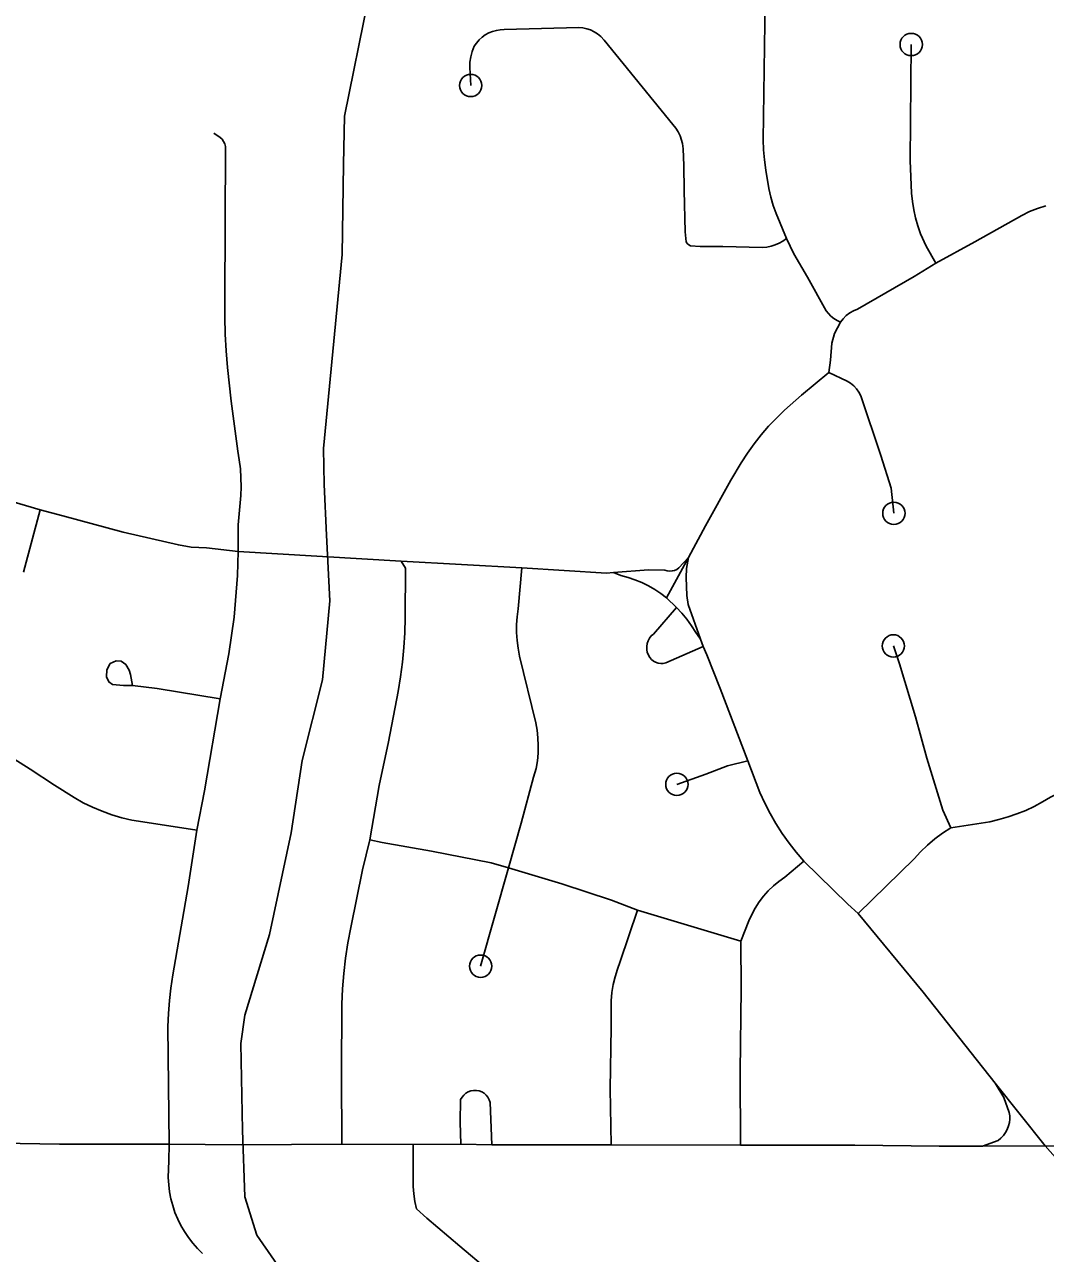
# Model space of a CAD drawing. Extents: x -19 to 366, y -4 to 359.
# Drawn here: x 149.352 to 149.785, y 191.643 to 192.164 of the extents above; entities that cross this region are included whole.
import ezdxf

# ---------------------------------------------------------------- set-up
doc = ezdxf.new("R2010")
doc.units = 0
for name, color, linetype in [('R_Striping', 7, 'Continuous'), ('R_Temp Easement', 7, 'Continuous'), ('Sheet Fence', 7, 'Continuous')]:
    doc.layers.add(name, color=color, linetype=linetype)

msp = doc.modelspace()

# ---------------------------------------------------------------- linework, layer by layer
at = {"layer": 'R_Striping'}
for points in [[(149.67507, 192.07321), (149.67075, 192.08381), (149.66946, 192.08727), (149.66841, 192.09081), (149.66764, 192.09442), (149.66634, 192.1023), (149.66576, 192.10657), (149.66539, 192.11086), (149.66527, 192.11516), (149.66585, 192.16462), (149.6659, 192.19125), (149.66726, 192.21857)], [(149.63161, 192.10423), (149.63125, 192.11134), (149.63095, 192.11354), (149.62995, 192.11682), (149.62912, 192.11851), (149.62812, 192.1201), (149.62694, 192.12156), (149.59771, 192.15739), (149.59634, 192.15893), (149.595, 192.16004), (149.59355, 192.16098), (149.59202, 192.16173), (149.59037, 192.16227), (149.58867, 192.16261), (149.58697, 192.16273), (149.55542, 192.16191), (149.55372, 192.16183), (149.55204, 192.16156), (149.5504, 192.16109), (149.54883, 192.16044), (149.54734, 192.15962), (149.54595, 192.15862), (149.5447, 192.15748), (149.54358, 192.15619), (149.54263, 192.15479), (149.54177, 192.15263), (149.54117, 192.15038), (149.54084, 192.14807), (149.54079, 192.14575), (149.54116, 192.13817)], [(149.73843, 192.06277), (149.73438, 192.07001), (149.73197, 192.0753), (149.73083, 192.07864), (149.72987, 192.08204), (149.72908, 192.08548), (149.7285, 192.08896), (149.72811, 192.09247), (149.72751, 192.10635), (149.728, 192.15556)], [(149.44254, 191.94046), (149.44256, 191.95178), (149.44361, 191.96417), (149.44375, 191.96797), (149.44371, 191.97177), (149.44345, 191.97556), (149.44299, 191.97934), (149.44233, 191.98308), (149.43952, 192.0043), (149.43797, 192.01857), (149.43741, 192.02565), (149.43703, 192.03274), (149.43684, 192.03984), (149.43684, 192.04695), (149.43711, 192.11231), (149.43687, 192.11342), (149.43638, 192.11445), (149.43572, 192.11537), (149.43491, 192.11615), (149.43223, 192.1179)], [(149.67507, 192.07321), (149.67359, 192.07214), (149.672, 192.07124), (149.67032, 192.07051), (149.66856, 192.06998), (149.66677, 192.06964), (149.66493, 192.0695), (149.64812, 192.0699), (149.63846, 192.06985), (149.63445, 192.0702), (149.63363, 192.07055), (149.63298, 192.07111), (149.63248, 192.07183), (149.63205, 192.07607), (149.63166, 192.0936), (149.63161, 192.10423)], [(149.78507, 192.08711), (149.78157, 192.08605), (149.77815, 192.0847), (149.77486, 192.08307), (149.75497, 192.07183), (149.73843, 192.06277)], [(149.69799, 192.03779), (149.69655, 192.03844), (149.6952, 192.03927), (149.69396, 192.04025), (149.69284, 192.04138), (149.69188, 192.04263), (149.68399, 192.05685), (149.67825, 192.0668), (149.67507, 192.07321)], [(149.73843, 192.06277), (149.7292, 192.05712), (149.70521, 192.04335), (149.70351, 192.04261), (149.70192, 192.04167), (149.70047, 192.04054), (149.69913, 192.03924), (149.69799, 192.03779)], [(149.69799, 192.03779), (149.69552, 192.03297), (149.69433, 192.02882), (149.69374, 192.02172), (149.69309, 192.01646)], [(149.63355, 191.93795), (149.64077, 191.95143), (149.65149, 191.97073), (149.65594, 191.97811), (149.65856, 191.98217), (149.66136, 191.98612), (149.66435, 191.98992), (149.66748, 191.99359), (149.67081, 191.99711), (149.67429, 192.00047), (149.68149, 192.00682), (149.69309, 192.01646), (149.70078, 192.01279), (149.70227, 192.01187), (149.70363, 192.01076), (149.70481, 192.00948), (149.70582, 192.00806), (149.70665, 192.00651), (149.71515, 191.98114), (149.71949, 191.96739), (149.72064, 191.95669)], [(149.35857, 191.95815), (149.27561, 191.98267)], [(149.35857, 191.95815), (149.35143, 191.93169)], [(149.36822, 191.95556), (149.35857, 191.95815)], [(149.44254, 191.94046), (149.42909, 191.942), (149.42266, 191.94236), (149.41718, 191.9433), (149.39376, 191.9487), (149.36822, 191.95556)], [(149.43494, 191.87796), (149.43853, 191.89711), (149.44089, 191.91261), (149.44225, 191.93025), (149.44254, 191.94046)], [(149.51163, 191.93645), (149.44254, 191.94046)], [(149.49833, 191.81815), (149.5024, 191.84116), (149.50634, 191.85977), (149.51034, 191.88111), (149.51137, 191.88731), (149.51218, 191.89354), (149.51277, 191.89979), (149.51317, 191.90605), (149.51339, 191.91233), (149.51347, 191.93338), (149.51163, 191.93645)], [(149.56287, 191.93357), (149.51163, 191.93645)], [(149.63355, 191.93795), (149.62944, 191.93353), (149.62859, 191.93291), (149.62763, 191.93247), (149.62662, 191.93222), (149.62558, 191.93216), (149.62453, 191.93229), (149.62353, 191.93262), (149.61661, 191.93269), (149.60179, 191.93152)], [(149.62426, 191.9208), (149.63355, 191.93795)], [(149.63864, 191.90334), (149.63332, 191.91794), (149.63285, 191.92177), (149.63262, 191.92561), (149.63257, 191.92946), (149.63274, 191.9333), (149.63355, 191.93795)], [(149.55725, 191.8063), (149.56261, 191.82517), (149.56773, 191.8447), (149.56892, 191.8484), (149.56942, 191.85162), (149.56972, 191.85487), (149.56981, 191.85813), (149.56967, 191.86139), (149.56936, 191.86463), (149.56881, 191.86784), (149.56186, 191.89612), (149.56124, 191.89943), (149.56083, 191.90277), (149.56063, 191.90612), (149.56065, 191.90949), (149.56088, 191.91284), (149.5613, 191.91618), (149.56287, 191.93357)], [(149.60179, 191.93152), (149.59875, 191.93129), (149.56287, 191.93357)], [(149.62426, 191.9208), (149.62179, 191.92268), (149.6192, 191.9244), (149.6165, 191.92595), (149.61371, 191.92732), (149.61084, 191.9285), (149.60789, 191.92949), (149.60489, 191.93029), (149.60179, 191.93152)], [(149.62838, 191.91675), (149.62426, 191.9208)], [(149.62838, 191.91675), (149.6187, 191.90548), (149.61776, 191.90465), (149.61698, 191.90367), (149.6164, 191.90257), (149.61598, 191.90139), (149.61581, 191.90015), (149.61582, 191.89889), (149.61607, 191.89767), (149.61708, 191.89555)], [(149.63864, 191.90334), (149.63668, 191.90616), (149.63484, 191.909), (149.63284, 191.91172), (149.63068, 191.9143), (149.62838, 191.91675)], [(149.63977, 191.90018), (149.63864, 191.90334)], [(149.63977, 191.90018), (149.62388, 191.89328), (149.62282, 191.89304), (149.62173, 191.89299), (149.62063, 191.89314), (149.61958, 191.89349), (149.61864, 191.89402), (149.61779, 191.89471), (149.61708, 191.89555)], [(149.65868, 191.85172), (149.64694, 191.88243), (149.6413, 191.89667), (149.63977, 191.90018)], [(149.74479, 191.82325), (149.74139, 191.83077), (149.73467, 191.85286), (149.72981, 191.87028), (149.72296, 191.89285), (149.72043, 191.90043)], [(149.39768, 191.88363), (149.39387, 191.88357), (149.3893, 191.88409), (149.38774, 191.88513), (149.38671, 191.88731), (149.38681, 191.89022), (149.38826, 191.89292), (149.39076, 191.89407), (149.39294, 191.89396), (149.39491, 191.89251), (149.39636, 191.89012), (149.39688, 191.88825), (149.39768, 191.88363)], [(149.43494, 191.87796), (149.40811, 191.88235), (149.39768, 191.88363)], [(149.42504, 191.82231), (149.42831, 191.83899), (149.43494, 191.87796)], [(149.42504, 191.82231), (149.41131, 191.82442), (149.39742, 191.82655), (149.39313, 191.82755), (149.38892, 191.82879), (149.38478, 191.83027), (149.38073, 191.83198), (149.37676, 191.83392), (149.37293, 191.83608), (149.36458, 191.84137), (149.35431, 191.84816), (149.32918, 191.86403), (149.32544, 191.86622), (149.32173, 191.86825), (149.31931, 191.86932), (149.31572, 191.87072), (149.30933, 191.87273)], [(149.65868, 191.85172), (149.65005, 191.84957), (149.64083, 191.846), (149.62859, 191.84171)], [(149.68248, 191.80916), (149.67921, 191.81292), (149.67616, 191.81682), (149.67329, 191.82087), (149.67061, 191.82505), (149.66813, 191.82936), (149.66589, 191.83378), (149.66384, 191.8383), (149.65868, 191.85172)], [(149.74479, 191.82325), (149.76132, 191.82586), (149.76522, 191.82677), (149.76905, 191.82787), (149.77282, 191.82918), (149.77654, 191.83067), (149.78016, 191.83235), (149.78368, 191.83422), (149.7871, 191.83627), (149.79427, 191.8399)], [(149.4133, 191.68911), (149.41276, 191.73898), (149.41297, 191.7445), (149.4134, 191.75001), (149.41398, 191.75518), (149.41487, 191.76095), (149.42126, 191.79834), (149.42504, 191.82231)], [(149.70554, 191.78695), (149.7292, 191.81008), (149.73197, 191.8131), (149.73492, 191.81595), (149.73804, 191.81859), (149.74133, 191.82103), (149.74479, 191.82325)], [(149.48649, 191.68908), (149.48633, 191.71887), (149.48646, 191.74845), (149.48679, 191.755), (149.48735, 191.76153), (149.4881, 191.76804), (149.48909, 191.77452), (149.4903, 191.78097), (149.4953, 191.8054), (149.49833, 191.81815)], [(149.55725, 191.8063), (149.54989, 191.80847), (149.5245, 191.81337), (149.50366, 191.81706), (149.49833, 191.81815)], [(149.65578, 191.77519), (149.65915, 191.78377), (149.66037, 191.78655), (149.66183, 191.78924), (149.66348, 191.7918), (149.6653, 191.79423), (149.66734, 191.7965), (149.66953, 191.79862), (149.67189, 191.80055), (149.67437, 191.8023), (149.68248, 191.80916)], [(149.70554, 191.78695), (149.70107, 191.79093), (149.68248, 191.80916)], [(149.54538, 191.76457), (149.55725, 191.8063)], [(149.6119, 191.78836), (149.60093, 191.79262), (149.57976, 191.79952), (149.55725, 191.8063)], [(149.60077, 191.68873), (149.60029, 191.71255), (149.6007, 191.73854), (149.60067, 191.74993), (149.60104, 191.75335), (149.6016, 191.75674), (149.6024, 191.76008), (149.60342, 191.76337), (149.60462, 191.76659), (149.6119, 191.78836)], [(149.65578, 191.77519), (149.6119, 191.78836)], [(149.76366, 191.71495), (149.73307, 191.75361), (149.70554, 191.78695)], [(149.65562, 191.68869), (149.6554, 191.71992), (149.65586, 191.75503), (149.65578, 191.77519)], [(149.55011, 191.6888), (149.54938, 191.70681), (149.54902, 191.70794), (149.54844, 191.70897), (149.5477, 191.70989), (149.54683, 191.71067), (149.54581, 191.71127), (149.54471, 191.71169), (149.54354, 191.7119), (149.54236, 191.7119), (149.54121, 191.71169), (149.5401, 191.71128), (149.5391, 191.71068), (149.5382, 191.7099), (149.53747, 191.70899), (149.53689, 191.70795), (149.53665, 191.69835), (149.53691, 191.68902)], [(149.76366, 191.71495), (149.76723, 191.70893), (149.7695, 191.70255), (149.76981, 191.70112), (149.76988, 191.69966), (149.76968, 191.69821), (149.76925, 191.69681), (149.76875, 191.69536), (149.76801, 191.69399), (149.76712, 191.69274), (149.76604, 191.69163), (149.76482, 191.69068), (149.75821, 191.68824)], [(149.78476, 191.68832), (149.76366, 191.71495)], [(149.4133, 191.68911), (149.36679, 191.68912), (149.29141, 191.69032)], [(149.4133, 191.68911), (149.41314, 191.68194), (149.4129, 191.6749), (149.41308, 191.67188), (149.41344, 191.66888), (149.41402, 191.66591), (149.41477, 191.66299), (149.41573, 191.66012), (149.41688, 191.65732), (149.41822, 191.65462), (149.41974, 191.652), (149.42143, 191.64949), (149.42328, 191.6471), (149.42526, 191.64484), (149.42743, 191.64272)], [(149.48649, 191.68908), (149.44387, 191.68873), (149.4133, 191.68911)], [(149.51678, 191.68898), (149.48649, 191.68908)], [(149.71717, 191.47901), (149.71071, 191.48356), (149.68943, 191.50168), (149.66704, 191.52159), (149.66102, 191.52737), (149.65516, 191.53333), (149.64948, 191.53947), (149.62009, 191.57268), (149.61559, 191.57733), (149.61096, 191.58183), (149.60618, 191.5862), (149.58873, 191.60128), (149.57182, 191.61617), (149.53655, 191.64578), (149.52257, 191.65763), (149.51814, 191.66164), (149.51746, 191.66479), (149.51698, 191.66797), (149.5167, 191.67118), (149.51678, 191.68898)], [(149.53691, 191.68902), (149.51678, 191.68898)], [(149.55011, 191.6888), (149.53691, 191.68902)], [(149.60077, 191.68873), (149.55011, 191.6888)], [(149.65562, 191.68869), (149.60077, 191.68873)], [(149.75821, 191.68824), (149.7399, 191.68819), (149.70408, 191.68868), (149.65562, 191.68869)], [(149.78476, 191.68832), (149.75821, 191.68824)], [(149.78476, 191.68832), (149.79549, 191.67615), (149.79804, 191.67343), (149.80072, 191.67085), (149.80352, 191.66842), (149.80645, 191.66613), (149.8095, 191.664), (149.81264, 191.66203)], [(149.81698, 191.68769), (149.78476, 191.68832)]]:
    msp.add_lwpolyline(points, dxfattribs=at)
for centre in [(149.728, 192.15556), (149.54116, 192.13817), (149.72064, 191.95669), (149.72043, 191.90043), (149.62859, 191.84171), (149.54538, 191.76457)]:
    msp.add_circle(centre, 0.00473, dxfattribs=at)
at = {"layer": 'R_Temp Easement'}
for points in [[(149.49762, 192.17479), (149.48761, 192.12516), (149.48722, 192.10465)], [(149.48722, 192.10465), (149.48659, 192.06649), (149.47875, 191.98421), (149.47907, 191.96884), (149.48, 191.94739), (149.48137, 191.91949), (149.47824, 191.88605), (149.46962, 191.85181), (149.46495, 191.8212), (149.45584, 191.77803), (149.44533, 191.74378), (149.44372, 191.7318), (149.44441, 191.69498), (149.4454, 191.66669), (149.45046, 191.6504), (149.46388, 191.63114)]]:
    msp.add_lwpolyline(points, dxfattribs=at)
at = {"layer": 'Sheet Fence'}
for points in [[(154.11585, 1.87092), (153.9063, 10.48743), (153.69602, 19.10409), (153.48501, 27.72087), (153.27327, 36.3378), (153.0608, 44.95486), (152.84759, 53.57206), (152.63366, 62.1894), (152.419, 70.80688), (152.20362, 79.42449), (151.98751, 88.04225), (151.77068, 96.66014), (151.55312, 105.27817), (151.33484, 113.89634), (151.11584, 122.51465), (150.89612, 131.13311), (150.67568, 139.7517), (150.45452, 148.37043), (150.23264, 156.98931), (150.01005, 165.60832), (149.78674, 174.22748), (149.56272, 182.84677), (149.33799, 191.46621), (149.11254, 200.0858), (148.88638, 208.70552), (148.65952, 217.32539), (148.43194, 225.9454), (148.20366, 234.56555), (147.97466, 243.18584), (147.74497, 251.80628), (147.51457, 260.42687), (147.28346, 269.04759), (147.05165, 277.66846), (146.81914, 286.28948), (146.58593, 294.91064), (146.35202, 303.53194), (146.11742, 312.15339), (145.88211, 320.77499), (145.64611, 329.39673), (145.40941, 338.01861), (145.17202, 346.64065)], [(0, 189.51617), (7.11214, 189.52059), (14.22427, 189.53386), (21.33637, 189.55597), (28.44845, 189.58693), (35.56048, 189.62672), (42.67245, 189.67537), (49.78436, 189.73285), (56.89619, 189.79918), (64.00793, 189.87436), (71.11958, 189.95838), (78.23111, 190.05124), (85.34253, 190.15294), (92.45381, 190.26349), (99.56495, 190.38288), (106.67593, 190.51112), (113.78675, 190.6482), (120.89739, 190.79412), (128.00785, 190.94888), (135.11811, 191.11248), (142.22816, 191.28493), (149.33799, 191.46621), (156.44759, 191.65634), (163.55694, 191.85531), (170.66605, 192.06312), (177.77489, 192.27977), (184.88345, 192.50526), (191.99173, 192.73959), (199.09971, 192.98276), (206.20739, 193.23477), (213.31474, 193.49561), (220.42177, 193.7653), (227.52845, 194.04382), (234.63479, 194.33118), (241.74076, 194.62738), (248.84635, 194.93241), (255.95157, 195.24628), (263.05638, 195.56898), (270.16079, 195.90052), (277.26478, 196.24089), (284.36834, 196.5901), (291.47147, 196.94814), (298.57414, 197.31501), (305.67635, 197.69072), (312.77809, 198.07525), (319.87934, 198.46862), (326.9801, 198.87082), (334.08035, 199.28185), (341.18009, 199.7017)]]:
    msp.add_spline(points, degree=3, dxfattribs=at)

doc.saveas('drawing.dxf')
